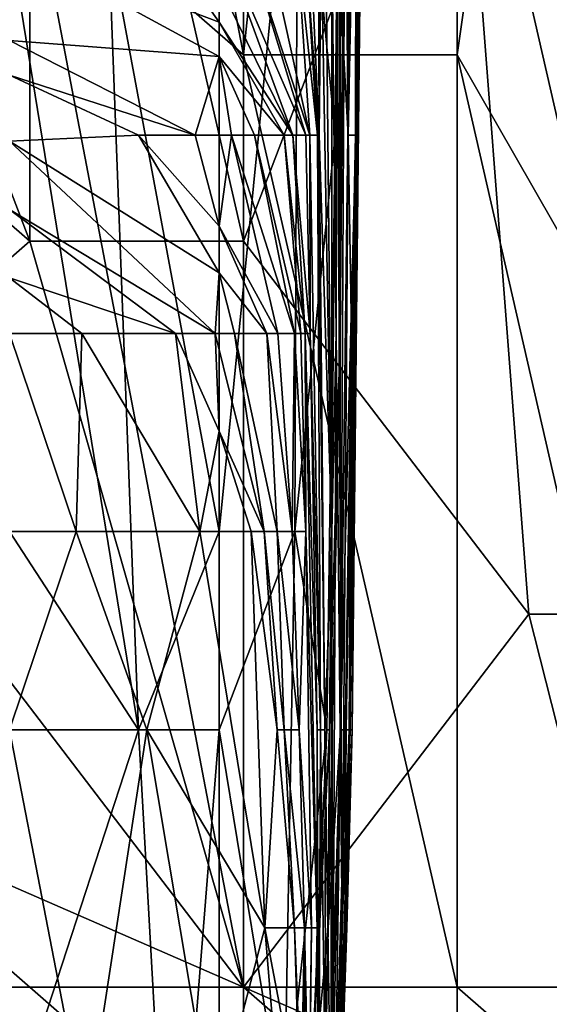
# Model space of a CAD drawing. Extents: x -161 to 11, y -10 to 160.
# Tile 386 of 499: x 0.9885 to 0.9995, y -0.3084 to -0.2877. Entities that reach past the tile are written whole.
import ezdxf

# ---------------------------------------------------------------- set-up
doc = ezdxf.new("R2010")
doc.units = 0
doc.header["$MEASUREMENT"] = 0
doc.layers.get('0').update_dxf_attribs({"linetype": 'CONTINUOUS'})

msp = doc.modelspace()

# ---------------------------------------------------------------- linework, layer by layer
for points in [[(0.993136, -0.241588, 0.264956), (0.993136, -0.288463, 0.264974), (0.988665, -0.265026, 0.264905)], [(0.993136, -0.288463, 0.264974), (0.993136, -0.241588, 0.264956), (0.997607, -0.245495, 0.265322)], [(0.997607, -0.245495, 0.265322), (0.997607, -0.288463, 0.265306), (0.993136, -0.288463, 0.264974)], [(0.997607, -0.288463, 0.265306), (0.997607, -0.245495, 0.265322), (1.002078, -0.257213, 0.266246)], [(1.002078, -0.257213, 0.266246), (1.002078, -0.296276, 0.266166), (0.997607, -0.288463, 0.265306)], [(0.988665, -0.272838, 0.379896), (0.993136, -0.29237, 0.377558), (0.993136, -0.26112, 0.37759)], [(0.993136, -0.26112, 0.37759), (0.993136, -0.29237, 0.377558), (0.997607, -0.280651, 0.374893)], [(0.993136, -0.288463, 0.264974), (0.988665, -0.284557, 0.264899), (0.988665, -0.265026, 0.264905)], [(0.988665, -0.272838, 0.379896), (0.984194, -0.280651, 0.381682), (0.988665, -0.29237, 0.379632)], [(0.988665, -0.272838, 0.379896), (0.988665, -0.29237, 0.379632), (0.993136, -0.29237, 0.377558)], [(0.995322, -0.290151, 0.214292), (0.995605, -0.27355, 0.195506), (0.995382, -0.281851, 0.214292)], [(0.995605, -0.27355, 0.195506), (0.995322, -0.290151, 0.214292), (0.995484, -0.290151, 0.195506)], [(0.995654, -0.27355, 0.191749), (0.995605, -0.27355, 0.195506), (0.995484, -0.290151, 0.195506)], [(0.995654, -0.27355, 0.191749), (0.995484, -0.290151, 0.195506), (0.99567, -0.27355, 0.184235)], [(0.995584, -0.286001, 0.176721), (0.99567, -0.27355, 0.184235), (0.995484, -0.290151, 0.195506)], [(1.002078, -0.276745, 0.371533), (0.997607, -0.280651, 0.374893), (1.002078, -0.300182, 0.371684)], [(0.988665, -0.284557, 0.264899), (0.979723, -0.307995, 0.264714), (0.975252, -0.280651, 0.264923)], [(0.984194, -0.280651, 0.381682), (0.984194, -0.288463, 0.381523), (0.988665, -0.29237, 0.379632)], [(0.993136, -0.29237, 0.377558), (0.999104, -0.300182, 0.373831), (0.997607, -0.280651, 0.374893)], [(0.997607, -0.280651, 0.374893), (0.999104, -0.300182, 0.373831), (1.002078, -0.300182, 0.371684)], [(0.992629, -0.281851, 0.268847), (0.990313, -0.286001, 0.270649), (0.992629, -0.298451, 0.26911)], [(0.994272, -0.281851, 0.266891), (0.992629, -0.281851, 0.268847), (0.992629, -0.298451, 0.26911)], [(0.994272, -0.281851, 0.266891), (0.992629, -0.298451, 0.26911), (0.994211, -0.298451, 0.266891)], [(0.995053, -0.290151, 0.263134), (0.994272, -0.281851, 0.266891), (0.994211, -0.298451, 0.266891)], [(0.995053, -0.290151, 0.263134), (0.995142, -0.281851, 0.263134), (0.994272, -0.281851, 0.266891)], [(0.995136, -0.281851, 0.251863), (0.995053, -0.290151, 0.263134), (0.994935, -0.302601, 0.259377)], [(0.99516, -0.294301, 0.233077), (0.995136, -0.281851, 0.251863), (0.994935, -0.302601, 0.259377)], [(0.995142, -0.281851, 0.263134), (0.995053, -0.290151, 0.263134), (0.995136, -0.281851, 0.251863)], [(0.995136, -0.281851, 0.251863), (0.99516, -0.294301, 0.233077), (0.99518, -0.281851, 0.240592)], [(0.995267, -0.281851, 0.22932), (0.99518, -0.281851, 0.240592), (0.99516, -0.294301, 0.233077)], [(0.995267, -0.281851, 0.22932), (0.99516, -0.294301, 0.233077), (0.995167, -0.302601, 0.221806)], [(0.995322, -0.290151, 0.214292), (0.995267, -0.281851, 0.22932), (0.995167, -0.302601, 0.221806)], [(0.995267, -0.281851, 0.22932), (0.995322, -0.290151, 0.214292), (0.995382, -0.281851, 0.214292)], [(0.995496, -0.281851, 0.146664), (0.995476, -0.290151, 0.150421), (0.995329, -0.290151, 0.131635)], [(0.995364, -0.281851, 0.135392), (0.995496, -0.281851, 0.146664), (0.995329, -0.290151, 0.131635)], [(0.995329, -0.286001, 0.131635), (0.995364, -0.281851, 0.135392), (0.995329, -0.290151, 0.131635)], [(0.995563, -0.286001, 0.161692), (0.995476, -0.290151, 0.150421), (0.995496, -0.281851, 0.146664)], [(0.993136, -0.307995, 0.264864), (0.979723, -0.307995, 0.264714), (0.988665, -0.284557, 0.264899)], [(0.988665, -0.284557, 0.264899), (0.993136, -0.288463, 0.264974), (0.993136, -0.307995, 0.264864)], [(0.991379, -0.286001, 0.056493), (0.992629, -0.287781, 0.052735), (0.98824, -0.286114, 0.048978)], [(0.990313, -0.286001, 0.270649), (0.98824, -0.286001, 0.271618), (0.990936, -0.302601, 0.270649)], [(0.98824, -0.286001, 0.271618), (0.98824, -0.298451, 0.27187), (0.990936, -0.302601, 0.270649)], [(0.990936, -0.302601, 0.270649), (0.992629, -0.298451, 0.26911), (0.990313, -0.286001, 0.270649)], [(0.991379, -0.286001, 0.056493), (0.992629, -0.286998, 0.056493), (0.992629, -0.287781, 0.052735)], [(0.993177, -0.286001, 0.064007), (0.994441, -0.290151, 0.064007), (0.992629, -0.28595, 0.06025)], [(0.994168, -0.290151, 0.056493), (0.992629, -0.28595, 0.06025), (0.994441, -0.290151, 0.064007)], [(0.992629, -0.286998, 0.056493), (0.992629, -0.28595, 0.06025), (0.994168, -0.290151, 0.056493)], [(0.993177, -0.286001, 0.064007), (0.993612, -0.286001, 0.067764), (0.994525, -0.290151, 0.067764)], [(0.994441, -0.290151, 0.064007), (0.993177, -0.286001, 0.064007), (0.994525, -0.290151, 0.067764)], [(0.994525, -0.290151, 0.067764), (0.993612, -0.286001, 0.067764), (0.994242, -0.286001, 0.075278)], [(0.994419, -0.286001, 0.079035), (0.994681, -0.290151, 0.075278), (0.994242, -0.286001, 0.075278)], [(0.994525, -0.290151, 0.067764), (0.994242, -0.286001, 0.075278), (0.994681, -0.290151, 0.075278)], [(0.994718, -0.290151, 0.08655), (0.994419, -0.286001, 0.079035), (0.994528, -0.286001, 0.082792)], [(0.994681, -0.290151, 0.075278), (0.994419, -0.286001, 0.079035), (0.994718, -0.290151, 0.08655)], [(0.994528, -0.286001, 0.082792), (0.994702, -0.286001, 0.090307), (0.994718, -0.290151, 0.08655)], [(0.994763, -0.286001, 0.094064), (0.994718, -0.290151, 0.08655), (0.994702, -0.286001, 0.090307)], [(0.994763, -0.286001, 0.094064), (0.994984, -0.298451, 0.101578), (0.994718, -0.290151, 0.08655)], [(0.994763, -0.286001, 0.094064), (0.994857, -0.286001, 0.097821), (0.994984, -0.298451, 0.101578)], [(0.994857, -0.286001, 0.097821), (0.994984, -0.286001, 0.105335), (0.994984, -0.298451, 0.101578)], [(0.994984, -0.286001, 0.105335), (0.995098, -0.286001, 0.112849), (0.995076, -0.294301, 0.112849)], [(0.994984, -0.286001, 0.105335), (0.995076, -0.294301, 0.112849), (0.994984, -0.298451, 0.101578)], [(0.995098, -0.286001, 0.112849), (0.995197, -0.306751, 0.135392), (0.995076, -0.294301, 0.112849)], [(0.995329, -0.290151, 0.131635), (0.995098, -0.286001, 0.112849), (0.995329, -0.286001, 0.131635)], [(0.995197, -0.306751, 0.135392), (0.995098, -0.286001, 0.112849), (0.995329, -0.290151, 0.131635)], [(0.995476, -0.290151, 0.150421), (0.995563, -0.286001, 0.161692), (0.995346, -0.302601, 0.157935)], [(0.995346, -0.302601, 0.157935), (0.995563, -0.286001, 0.161692), (0.995412, -0.302601, 0.172963)], [(0.995484, -0.290151, 0.195506), (0.99537, -0.302601, 0.187992), (0.995584, -0.286001, 0.176721)], [(0.995412, -0.302601, 0.172963), (0.995584, -0.286001, 0.176721), (0.99537, -0.302601, 0.187992)], [(0.995584, -0.286001, 0.176721), (0.995412, -0.302601, 0.172963), (0.995563, -0.286001, 0.161692)], [(0.992629, -0.287781, 0.052735), (0.992629, -0.288501, 0.048978), (0.98824, -0.286114, 0.048978)], [(0.98824, -0.286114, 0.048978), (0.992629, -0.288501, 0.048978), (0.98824, -0.288162, 0.037707)], [(0.992629, -0.287781, 0.052735), (0.992629, -0.286998, 0.056493), (0.994168, -0.290151, 0.056493)], [(0.993989, -0.290151, 0.052735), (0.992629, -0.287781, 0.052735), (0.994168, -0.290151, 0.056493)], [(0.992629, -0.288501, 0.048978), (0.992629, -0.287781, 0.052735), (0.993989, -0.290151, 0.052735)], [(0.992629, -0.288501, 0.048978), (0.992127, -0.290151, 0.037707), (0.98824, -0.288162, 0.037707)], [(0.98824, -0.288162, 0.037707), (0.992127, -0.290151, 0.037707), (0.98824, -0.288888, 0.03395)], [(0.984194, -0.296276, 0.381226), (0.988665, -0.29237, 0.379632), (0.984194, -0.288463, 0.381523)], [(0.992886, -0.290151, 0.041464), (0.992127, -0.290151, 0.037707), (0.992629, -0.288501, 0.048978)], [(0.993366, -0.290151, 0.045221), (0.992629, -0.288501, 0.048978), (0.993989, -0.290151, 0.052735)], [(0.993366, -0.290151, 0.045221), (0.992886, -0.290151, 0.041464), (0.992629, -0.288501, 0.048978)], [(0.997607, -0.307995, 0.265201), (0.993136, -0.288463, 0.264974), (0.997607, -0.288463, 0.265306)], [(0.997607, -0.307995, 0.265201), (0.993136, -0.307995, 0.264864), (0.993136, -0.288463, 0.264974)], [(1.002078, -0.296276, 0.266166), (1.002078, -0.307995, 0.266086), (0.997607, -0.288463, 0.265306)], [(1.002078, -0.307995, 0.266086), (0.997607, -0.307995, 0.265201), (0.997607, -0.288463, 0.265306)], [(0.992127, -0.290151, 0.037707), (0.990939, -0.290151, 0.03395), (0.98824, -0.288888, 0.03395)], [(0.98824, -0.288888, 0.03395), (0.990939, -0.290151, 0.03395), (0.98824, -0.290276, 0.026436)], [(0.990939, -0.290151, 0.03395), (0.992629, -0.29303, 0.030193), (0.98824, -0.290276, 0.026436)], [(0.992629, -0.292053, 0.03395), (0.990939, -0.290151, 0.03395), (0.992127, -0.290151, 0.037707)], [(0.992629, -0.29303, 0.030193), (0.990939, -0.290151, 0.03395), (0.992629, -0.292053, 0.03395)], [(0.992629, -0.292053, 0.03395), (0.992127, -0.290151, 0.037707), (0.992886, -0.290151, 0.041464)], [(0.992629, -0.292053, 0.03395), (0.992886, -0.290151, 0.041464), (0.993851, -0.294301, 0.037707)], [(0.992886, -0.290151, 0.041464), (0.993366, -0.290151, 0.045221), (0.994204, -0.294301, 0.045221)], [(0.993851, -0.294301, 0.037707), (0.992886, -0.290151, 0.041464), (0.994204, -0.294301, 0.045221)], [(0.993366, -0.290151, 0.045221), (0.993989, -0.290151, 0.052735), (0.994332, -0.294301, 0.048978)], [(0.994204, -0.294301, 0.045221), (0.993366, -0.290151, 0.045221), (0.994332, -0.294301, 0.048978)], [(0.993989, -0.290151, 0.052735), (0.994168, -0.290151, 0.056493), (0.994425, -0.294301, 0.052735)], [(0.994332, -0.294301, 0.048978), (0.993989, -0.290151, 0.052735), (0.994425, -0.294301, 0.052735)], [(0.994168, -0.290151, 0.056493), (0.994441, -0.290151, 0.064007), (0.994534, -0.294301, 0.06025)], [(0.994425, -0.294301, 0.052735), (0.994168, -0.290151, 0.056493), (0.994534, -0.294301, 0.06025)], [(0.995053, -0.290151, 0.263134), (0.994211, -0.298451, 0.266891), (0.994876, -0.302601, 0.263134)], [(0.994534, -0.294301, 0.06025), (0.994441, -0.290151, 0.064007), (0.994525, -0.290151, 0.067764)], [(0.994525, -0.290151, 0.067764), (0.994681, -0.290151, 0.075278), (0.994746, -0.302601, 0.075278)], [(0.994534, -0.294301, 0.06025), (0.994525, -0.290151, 0.067764), (0.994746, -0.302601, 0.075278)], [(0.994718, -0.290151, 0.08655), (0.994841, -0.302601, 0.090307), (0.994681, -0.290151, 0.075278)], [(0.994681, -0.290151, 0.075278), (0.994841, -0.302601, 0.090307), (0.994746, -0.302601, 0.075278)], [(0.994984, -0.298451, 0.101578), (0.994841, -0.302601, 0.090307), (0.994718, -0.290151, 0.08655)], [(0.995053, -0.290151, 0.263134), (0.994876, -0.302601, 0.263134), (0.994935, -0.302601, 0.259377)], [(0.995167, -0.302601, 0.221806), (0.995484, -0.290151, 0.195506), (0.995322, -0.290151, 0.214292)], [(0.995167, -0.302601, 0.221806), (0.995287, -0.302601, 0.20302), (0.995484, -0.290151, 0.195506)], [(0.995329, -0.290151, 0.131635), (0.995399, -0.294301, 0.142906), (0.995197, -0.306751, 0.135392)], [(0.99537, -0.302601, 0.187992), (0.995484, -0.290151, 0.195506), (0.995287, -0.302601, 0.20302)], [(0.995476, -0.290151, 0.150421), (0.995399, -0.294301, 0.142906), (0.995329, -0.290151, 0.131635)], [(0.995399, -0.294301, 0.142906), (0.995476, -0.290151, 0.150421), (0.995346, -0.302601, 0.157935)], [(0.992629, -0.29303, 0.030193), (0.992545, -0.294301, 0.022678), (0.98824, -0.290276, 0.026436)], [(0.98824, -0.290276, 0.026436), (0.992545, -0.294301, 0.022678), (0.98824, -0.291706, 0.018921)], [(0.992545, -0.294301, 0.022678), (0.991713, -0.294301, 0.018921), (0.98824, -0.291706, 0.018921)], [(0.98824, -0.291706, 0.018921), (0.991713, -0.294301, 0.018921), (0.98824, -0.293137, 0.015164)], [(0.993625, -0.294301, 0.03395), (0.992629, -0.292053, 0.03395), (0.993851, -0.294301, 0.037707)], [(0.992629, -0.29303, 0.030193), (0.992629, -0.292053, 0.03395), (0.993625, -0.294301, 0.03395)], [(0.993136, -0.307995, 0.376864), (0.988665, -0.29237, 0.379632), (0.984194, -0.296276, 0.381226)], [(0.993136, -0.307995, 0.376864), (0.993136, -0.29237, 0.377558), (0.988665, -0.29237, 0.379632)], [(0.993136, -0.29237, 0.377558), (0.993136, -0.307995, 0.376864), (0.999104, -0.300182, 0.373831)], [(0.992946, -0.294301, 0.026436), (0.992545, -0.294301, 0.022678), (0.992629, -0.29303, 0.030193)], [(0.992946, -0.294301, 0.026436), (0.992629, -0.29303, 0.030193), (0.993625, -0.294301, 0.03395)], [(0.991713, -0.294301, 0.018921), (0.989753, -0.294301, 0.015164), (0.98824, -0.293137, 0.015164)], [(0.98824, -0.293137, 0.015164), (0.989753, -0.294301, 0.015164), (0.98824, -0.294301, 0.013356)], [(0.989631, -0.298451, 0.011407), (0.985773, -0.298451, 0.00765), (0.98824, -0.294301, 0.013356)], [(0.989631, -0.298451, 0.011407), (0.98824, -0.294301, 0.013356), (0.989753, -0.294301, 0.015164)], [(0.989753, -0.294301, 0.015164), (0.992225, -0.298451, 0.015164), (0.989631, -0.298451, 0.011407)], [(0.991713, -0.294301, 0.018921), (0.992225, -0.298451, 0.015164), (0.989753, -0.294301, 0.015164)], [(0.992629, -0.296349, 0.018921), (0.991713, -0.294301, 0.018921), (0.992545, -0.294301, 0.022678)], [(0.992225, -0.298451, 0.015164), (0.991713, -0.294301, 0.018921), (0.992629, -0.296349, 0.018921)], [(0.992946, -0.294301, 0.026436), (0.99357, -0.298451, 0.022678), (0.992545, -0.294301, 0.022678)], [(0.992629, -0.296349, 0.018921), (0.992545, -0.294301, 0.022678), (0.99357, -0.298451, 0.022678)], [(0.992946, -0.294301, 0.026436), (0.993625, -0.294301, 0.03395), (0.993837, -0.298451, 0.030193)], [(0.99357, -0.298451, 0.022678), (0.992946, -0.294301, 0.026436), (0.993837, -0.298451, 0.030193)], [(0.993625, -0.294301, 0.03395), (0.993851, -0.294301, 0.037707), (0.994151, -0.298451, 0.037707)], [(0.993837, -0.298451, 0.030193), (0.993625, -0.294301, 0.03395), (0.994151, -0.298451, 0.037707)], [(0.994151, -0.298451, 0.037707), (0.993851, -0.294301, 0.037707), (0.994204, -0.294301, 0.045221)], [(0.994151, -0.298451, 0.037707), (0.994204, -0.294301, 0.045221), (0.994443, -0.298451, 0.048978)], [(0.994204, -0.294301, 0.045221), (0.994332, -0.294301, 0.048978), (0.994443, -0.298451, 0.048978)], [(0.994332, -0.294301, 0.048978), (0.994425, -0.294301, 0.052735), (0.994443, -0.298451, 0.048978)], [(0.994534, -0.294301, 0.06025), (0.99468, -0.302601, 0.064007), (0.994425, -0.294301, 0.052735)], [(0.994425, -0.294301, 0.052735), (0.99468, -0.302601, 0.064007), (0.994674, -0.306751, 0.06025)], [(0.994443, -0.298451, 0.048978), (0.994425, -0.294301, 0.052735), (0.994674, -0.306751, 0.06025)], [(0.99468, -0.302601, 0.064007), (0.994534, -0.294301, 0.06025), (0.994746, -0.302601, 0.075278)], [(0.994906, -0.306751, 0.244349), (0.99516, -0.294301, 0.233077), (0.994935, -0.302601, 0.259377)], [(0.995167, -0.302601, 0.221806), (0.99516, -0.294301, 0.233077), (0.994906, -0.306751, 0.244349)], [(0.994984, -0.298451, 0.101578), (0.995076, -0.294301, 0.112849), (0.994995, -0.310901, 0.116607)], [(0.995076, -0.294301, 0.112849), (0.995197, -0.306751, 0.135392), (0.994995, -0.310901, 0.116607)], [(0.995197, -0.306751, 0.135392), (0.995399, -0.294301, 0.142906), (0.995346, -0.302601, 0.157935)], [(0.984194, -0.296276, 0.381226), (0.984194, -0.304088, 0.380617), (0.993136, -0.307995, 0.376864)], [(0.992225, -0.298451, 0.015164), (0.992629, -0.296349, 0.018921), (0.993296, -0.298451, 0.018921)], [(0.993296, -0.298451, 0.018921), (0.992629, -0.296349, 0.018921), (0.99357, -0.298451, 0.022678)], [(0.98824, -0.302601, 0.007946), (0.985773, -0.298451, 0.00765), (0.989631, -0.298451, 0.011407)], [(0.991114, -0.302601, 0.011407), (0.98824, -0.302601, 0.007946), (0.989631, -0.298451, 0.011407)], [(0.98824, -0.310901, 0.272407), (0.990936, -0.302601, 0.270649), (0.98824, -0.298451, 0.27187)], [(0.989631, -0.298451, 0.011407), (0.992225, -0.298451, 0.015164), (0.991114, -0.302601, 0.011407)], [(0.992629, -0.298451, 0.26911), (0.990936, -0.302601, 0.270649), (0.992629, -0.302601, 0.26914)], [(0.992225, -0.298451, 0.015164), (0.993585, -0.306751, 0.015164), (0.991114, -0.302601, 0.011407)], [(0.992225, -0.298451, 0.015164), (0.993296, -0.298451, 0.018921), (0.993585, -0.306751, 0.015164)], [(0.992629, -0.302601, 0.26914), (0.994211, -0.298451, 0.266891), (0.992629, -0.298451, 0.26911)], [(0.994211, -0.298451, 0.266891), (0.992629, -0.302601, 0.26914), (0.993988, -0.310901, 0.266891)], [(0.993296, -0.298451, 0.018921), (0.99357, -0.298451, 0.022678), (0.993839, -0.302601, 0.018921)], [(0.993296, -0.298451, 0.018921), (0.993839, -0.302601, 0.018921), (0.993585, -0.306751, 0.015164)], [(0.99357, -0.298451, 0.022678), (0.993837, -0.298451, 0.030193), (0.993989, -0.302601, 0.026436)], [(0.993839, -0.302601, 0.018921), (0.99357, -0.298451, 0.022678), (0.993989, -0.302601, 0.026436)], [(0.994151, -0.298451, 0.037707), (0.994297, -0.302601, 0.037707), (0.993837, -0.298451, 0.030193)], [(0.993989, -0.302601, 0.026436), (0.993837, -0.298451, 0.030193), (0.994297, -0.302601, 0.037707)], [(0.994876, -0.302601, 0.263134), (0.994211, -0.298451, 0.266891), (0.993988, -0.310901, 0.266891)], [(0.994443, -0.298451, 0.048978), (0.994297, -0.302601, 0.037707), (0.994151, -0.298451, 0.037707)], [(0.994443, -0.298451, 0.048978), (0.994559, -0.306751, 0.048978), (0.994297, -0.302601, 0.037707)], [(0.994559, -0.306751, 0.048978), (0.994443, -0.298451, 0.048978), (0.994674, -0.306751, 0.06025)], [(0.994984, -0.298451, 0.101578), (0.994962, -0.310901, 0.105335), (0.994841, -0.302601, 0.090307)], [(0.994984, -0.298451, 0.101578), (0.994995, -0.310901, 0.116607), (0.994962, -0.310901, 0.105335)], [(0.993136, -0.307995, 0.376864), (1.002078, -0.311901, 0.371263), (0.999104, -0.300182, 0.373831)], [(1.002078, -0.300182, 0.371684), (0.999104, -0.300182, 0.373831), (1.002078, -0.311901, 0.371263)], [(0.989845, -0.310901, 0.00765), (0.98824, -0.302601, 0.007946), (0.991114, -0.302601, 0.011407)], [(0.98824, -0.302601, 0.007946), (0.989845, -0.310901, 0.00765), (0.98824, -0.310901, 0.005957)], [(0.98824, -0.310901, 0.272407), (0.991636, -0.315051, 0.270649), (0.990936, -0.302601, 0.270649)], [(0.991114, -0.302601, 0.011407), (0.992501, -0.310901, 0.011407), (0.989845, -0.310901, 0.00765)], [(0.991636, -0.315051, 0.270649), (0.992629, -0.302601, 0.26914), (0.990936, -0.302601, 0.270649)], [(0.991114, -0.302601, 0.011407), (0.993585, -0.306751, 0.015164), (0.992501, -0.310901, 0.011407)], [(0.992629, -0.323351, 0.2695), (0.992629, -0.302601, 0.26914), (0.991636, -0.315051, 0.270649)], [(0.992629, -0.302601, 0.26914), (0.992629, -0.323351, 0.2695), (0.993988, -0.310901, 0.266891)], [(0.9942, -0.306751, 0.018921), (0.993585, -0.306751, 0.015164), (0.993839, -0.302601, 0.018921)], [(0.9942, -0.306751, 0.018921), (0.993839, -0.302601, 0.018921), (0.993989, -0.302601, 0.026436)], [(0.994876, -0.302601, 0.263134), (0.993988, -0.310901, 0.266891), (0.994516, -0.310901, 0.263134)], [(0.994297, -0.302601, 0.037707), (0.994409, -0.306751, 0.037707), (0.993989, -0.302601, 0.026436)], [(0.9942, -0.306751, 0.018921), (0.993989, -0.302601, 0.026436), (0.994409, -0.306751, 0.037707)], [(0.994559, -0.306751, 0.048978), (0.994409, -0.306751, 0.037707), (0.994297, -0.302601, 0.037707)], [(0.994876, -0.302601, 0.263134), (0.994516, -0.310901, 0.263134), (0.994935, -0.302601, 0.259377)], [(0.994906, -0.306751, 0.244349), (0.994935, -0.302601, 0.259377), (0.994516, -0.310901, 0.263134)], [(0.99468, -0.302601, 0.064007), (0.994712, -0.310901, 0.075278), (0.994674, -0.306751, 0.06025)], [(0.994906, -0.306751, 0.244349), (0.994679, -0.319201, 0.240592), (0.995167, -0.302601, 0.221806)], [(0.994802, -0.319201, 0.225563), (0.995167, -0.302601, 0.221806), (0.994679, -0.319201, 0.240592)], [(0.994746, -0.302601, 0.075278), (0.994712, -0.310901, 0.075278), (0.99468, -0.302601, 0.064007)], [(0.994746, -0.302601, 0.075278), (0.994857, -0.310901, 0.094064), (0.994712, -0.310901, 0.075278)], [(0.994841, -0.302601, 0.090307), (0.994857, -0.310901, 0.094064), (0.994746, -0.302601, 0.075278)], [(0.995057, -0.310901, 0.210535), (0.995167, -0.302601, 0.221806), (0.994802, -0.319201, 0.225563)], [(0.995287, -0.302601, 0.20302), (0.995057, -0.310901, 0.210535), (0.994808, -0.319201, 0.210535)], [(0.995259, -0.306751, 0.191749), (0.995287, -0.302601, 0.20302), (0.994808, -0.319201, 0.210535)], [(0.994841, -0.302601, 0.090307), (0.994962, -0.310901, 0.105335), (0.994857, -0.310901, 0.094064)], [(0.995057, -0.310901, 0.210535), (0.995287, -0.302601, 0.20302), (0.995167, -0.302601, 0.221806)], [(0.99537, -0.302601, 0.187992), (0.995259, -0.306751, 0.191749), (0.995119, -0.310901, 0.187992)], [(0.995412, -0.302601, 0.172963), (0.99537, -0.302601, 0.187992), (0.995119, -0.310901, 0.187992)], [(0.995161, -0.310901, 0.169206), (0.995412, -0.302601, 0.172963), (0.995119, -0.310901, 0.187992)], [(0.995144, -0.310901, 0.146664), (0.995346, -0.302601, 0.157935), (0.995296, -0.306751, 0.165449)], [(0.995144, -0.310901, 0.146664), (0.995197, -0.306751, 0.135392), (0.995346, -0.302601, 0.157935)], [(0.995296, -0.306751, 0.165449), (0.995412, -0.302601, 0.172963), (0.995161, -0.310901, 0.169206)], [(0.995259, -0.306751, 0.191749), (0.99537, -0.302601, 0.187992), (0.995287, -0.302601, 0.20302)], [(0.995412, -0.302601, 0.172963), (0.995296, -0.306751, 0.165449), (0.995346, -0.302601, 0.157935)], [(0.993136, -0.311901, 0.376385), (0.993136, -0.307995, 0.376864), (0.984194, -0.304088, 0.380617)], [(0.993136, -0.311901, 0.376385), (0.984194, -0.304088, 0.380617), (0.984194, -0.311901, 0.379253)], [(0.993922, -0.310901, 0.015164), (0.992501, -0.310901, 0.011407), (0.993585, -0.306751, 0.015164)], [(0.994372, -0.310901, 0.018921), (0.993585, -0.306751, 0.015164), (0.9942, -0.306751, 0.018921)], [(0.993585, -0.306751, 0.015164), (0.994372, -0.310901, 0.018921), (0.993922, -0.310901, 0.015164)], [(0.994409, -0.306751, 0.037707), (0.99433, -0.310901, 0.030193), (0.9942, -0.306751, 0.018921)], [(0.994372, -0.310901, 0.018921), (0.9942, -0.306751, 0.018921), (0.99433, -0.310901, 0.030193)], [(0.994409, -0.306751, 0.037707), (0.994414, -0.310901, 0.037707), (0.99433, -0.310901, 0.030193)], [(0.994409, -0.306751, 0.037707), (0.994503, -0.310901, 0.045221), (0.994414, -0.310901, 0.037707)], [(0.994559, -0.306751, 0.048978), (0.994503, -0.310901, 0.045221), (0.994409, -0.306751, 0.037707)], [(0.994712, -0.310901, 0.075278), (0.994416, -0.319201, 0.071521), (0.994674, -0.306751, 0.06025)], [(0.994559, -0.306751, 0.048978), (0.994674, -0.306751, 0.06025), (0.994416, -0.319201, 0.071521)], [(0.994503, -0.310901, 0.045221), (0.994559, -0.306751, 0.048978), (0.994416, -0.319201, 0.071521)], [(0.994906, -0.306751, 0.244349), (0.994516, -0.310901, 0.263134), (0.994637, -0.319201, 0.248106)], [(0.994906, -0.306751, 0.244349), (0.994637, -0.319201, 0.248106), (0.994679, -0.319201, 0.240592)], [(0.994808, -0.319201, 0.210535), (0.994786, -0.319201, 0.195506), (0.995259, -0.306751, 0.191749)], [(0.995119, -0.310901, 0.187992), (0.995259, -0.306751, 0.191749), (0.994786, -0.319201, 0.195506)], [(0.995296, -0.306751, 0.165449), (0.995161, -0.310901, 0.169206), (0.994813, -0.319201, 0.157935)], [(0.995144, -0.310901, 0.146664), (0.995296, -0.306751, 0.165449), (0.994813, -0.319201, 0.157935)], [(0.994989, -0.315051, 0.139149), (0.995197, -0.306751, 0.135392), (0.995144, -0.310901, 0.146664)], [(0.994995, -0.310901, 0.116607), (0.995197, -0.306751, 0.135392), (0.994989, -0.315051, 0.139149)], [(0.979723, -0.307995, 0.264714), (0.993136, -0.307995, 0.264864), (0.993136, -0.311901, 0.264941)], [(0.993136, -0.311901, 0.264941), (0.979723, -0.311901, 0.264768), (0.979723, -0.307995, 0.264714)], [(1.002078, -0.311901, 0.371263), (0.993136, -0.307995, 0.376864), (0.993136, -0.311901, 0.376385)], [(0.997607, -0.311901, 0.265278), (0.993136, -0.307995, 0.264864), (0.997607, -0.307995, 0.265201)], [(0.993136, -0.311901, 0.264941), (0.993136, -0.307995, 0.264864), (0.997607, -0.311901, 0.265278)], [(0.997607, -0.307995, 0.265201), (1.002078, -0.307995, 0.266086), (1.002078, -0.311901, 0.266179)], [(0.997607, -0.311901, 0.265278), (0.997607, -0.307995, 0.265201), (1.002078, -0.311901, 0.266179)]]:
    msp.add_3dface(points)

doc.saveas('drawing.dxf')
